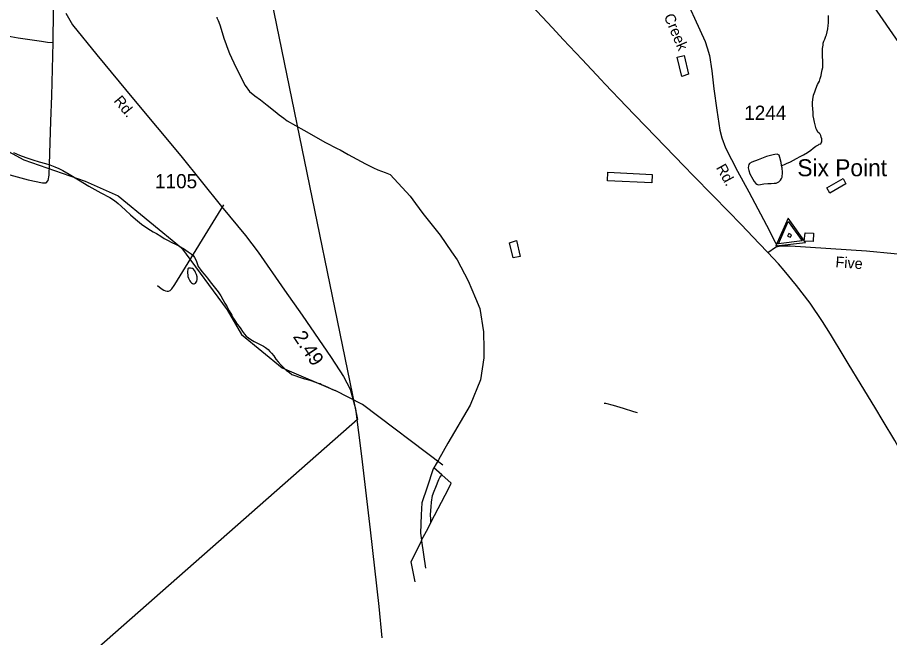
# Model space of a CAD drawing. Extents: x 2082433 to 2279600, y 546599 to 755198.
# Drawn here: x 2146372 to 2154071, y 579366 to 584836 of the extents above; entities that cross this region are included whole.
import ezdxf

# ---------------------------------------------------------------- set-up
doc = ezdxf.new("R2010")
doc.units = 0
for name, color, linetype in [('Exist Boundary Political Fire Districts', 7, 'Continuous'), ('Exist Hydrographic Creek Single Shore', 7, 'Continuous'), ('Exist Hydrographic Misc Water Feature', 7, 'Continuous'), ('Exist Road Non-System Type 51', 7, 'Continuous'), ('Exist Road Primary Interstate Divided Center Attributed', 7, 'Continuous'), ('Exist Road Primary NC Attributed', 7, 'Continuous'), ('Exist Road Secondary Mileage Hundredths English Label', 7, 'Continuous'), ('Exist Road Secondary Type 51 Attributed', 7, 'Continuous'), ('Exist Road Secondary Type 51 Label', 7, 'Continuous'), ('Exist Road Secondary Type 51 Number Label', 7, 'Continuous'), ('Exist Survey Geodetic Marker CELL', 7, 'Continuous'), ('Exist Survey Geodetic Marker Label', 7, 'Continuous')]:
    doc.layers.add(name, color=color, linetype=linetype)

msp = doc.modelspace()

# ---------------------------------------------------------------- linework, layer by layer
at = {"layer": 'Exist Boundary Political Fire Districts'}
msp.add_lwpolyline([(2148987.7, 588267), (2148853.6, 588086.8), (2148166.4, 587162.7), (2149373.8, 581288.4), (2142989.3, 575675.9), (2139650, 576994.9)], dxfattribs=at)
at = {"layer": 'Exist Hydrographic Creek Single Shore'}
msp.add_lwpolyline([(2145291.8, 584194.4), (2146427.8, 583581), (2146970, 583392.9), (2147262, 583262.3), (2147822, 582804.9), (2148224.9, 582255.5), (2148351, 582039.8), (2148709.9, 581743.8), (2149177, 581544.1)], dxfattribs=at)
at = {"layer": 'Exist Hydrographic Misc Water Feature'}
for p, q in [((2148132.2, 584838.8), (2148133.6, 584833.9)), ((2148647.5, 584005.4), (2148681.7, 583977.7)), ((2149619.4, 583468.1), (2149661.9, 583452)), ((2149619.4, 583468.1), (2149661.9, 583452)), ((2150416.1, 582358.8), (2150454.6, 582268.4)), ((2150416.1, 582358.8), (2150454.6, 582268.4)), ((2150488, 581910.5), (2150488.6, 581834.6)), ((2150088.2, 580934.2), (2150048.3, 580862.9)), ((2150118.1, 580802.2), (2150048.3, 580862.9)), ((2149939.7, 580220.4), (2149975.6, 579977.8))]:
    msp.add_line(p, q, dxfattribs=at)
for points in [[(2153117.8, 583530), (2153127.7, 583532.2), (2153143.5, 583538.3), (2153161.3, 583548.2), (2153195.5, 583562.5), (2153223.2, 583578.6), (2153249.1, 583592.9), (2153281, 583609.2), (2153311.2, 583623.3), (2153345, 583645.3), (2153376.8, 583665.3), (2153396.5, 583681.8), (2153419, 583699.5), (2153432.8, 583707.9), (2153442.2, 583713.8), (2153450.6, 583717.8), (2153462.7, 583722), (2153468.3, 583730.1), (2153472.6, 583740), (2153474.2, 583747.9), (2153472.2, 583766), (2153468.1, 583780), (2153464.2, 583794), (2153458, 583807.9), (2153450, 583816), (2153437.9, 583825.6), (2153434.2, 583833.8), (2153424, 583853.6), (2153416, 583877.6), (2153407.6, 583911.6), (2153401, 583941.4), (2153397.3, 583969.6), (2153395.1, 583997.5), (2153392.8, 584031.5), (2153390.3, 584063.5), (2153390.7, 584085.3), (2153392, 584111.5), (2153400.2, 584149.6), (2153410, 584181.4), (2153419.5, 584207.5), (2153435.2, 584243.7), (2153451.2, 584275.7), (2153459.2, 584297.6), (2153466.8, 584325.6), (2153471.1, 584343.7), (2153476.5, 584375.7), (2153480.8, 584393.7), (2153482.4, 584421.9), (2153480.4, 584457.9), (2153478.5, 584489.8), (2153477.9, 584509.7), (2153477.9, 584537.7), (2153479.7, 584561.8), (2153483.4, 584591.6), (2153485.7, 584609.5), (2153491.2, 584627.7), (2153499.4, 584646), (2153509.3, 584670), (2153515, 584683.8), (2153521.2, 584710), (2153524.4, 584735.9), (2153528.7, 584764), (2153532.2, 584789.8), (2153532.2, 584819.9), (2153532.2, 584853.9)], [(2148133.6, 584833.9), (2148144.7, 584808.7), (2148157.6, 584771.4), (2148197.6, 584644.2), (2148210.7, 584606.3), (2148220.8, 584580.8)], [(2148133.6, 584833.9), (2148144.7, 584808.7), (2148157.6, 584771.4), (2148197.6, 584644.2), (2148210.7, 584606.3), (2148220.8, 584580.8)], [(2148220.8, 584580.8), (2148245.6, 584517.9), (2148299.7, 584396.8), (2148381.7, 584236)], [(2148220.8, 584580.8), (2148245.6, 584517.9), (2148299.7, 584396.8), (2148381.7, 584236)], [(2152256.6, 584501), (2152297.4, 584335), (2152237.3, 584314.8), (2152194.7, 584484.7), (2152256.6, 584501)], [(2148381.7, 584236), (2148421.7, 584182.5), (2148466.6, 584144.1)], [(2148381.7, 584236), (2148421.7, 584182.5), (2148466.6, 584144.1)], [(2148466.6, 584144.1), (2148517.7, 584108.2), (2148577.6, 584062), (2148647.5, 584005.4)], [(2148466.6, 584144.1), (2148517.7, 584108.2), (2148577.6, 584062), (2148647.5, 584005.4)], [(2148681.7, 583977.7), (2148722.7, 583946.7), (2148739.6, 583935.7)], [(2148681.7, 583977.7), (2148722.7, 583946.7), (2148739.6, 583935.7)], [(2148739.6, 583935.7), (2148754.7, 583925.7), (2148900.1, 583843)], [(2148739.6, 583935.7), (2148754.7, 583925.7), (2148900.1, 583843)], [(2148900.1, 583843), (2149091.6, 583734.1), (2149195.8, 583680.1)], [(2148900.1, 583843), (2149091.6, 583734.1), (2149195.8, 583680.1)], [(2146339, 583644.2), (2146391.3, 583620.4), (2146447.3, 583600.6), (2146509.4, 583578.9), (2146565.4, 583563.2), (2146619.3, 583547.4), (2146659.7, 583535.6), (2146701.5, 583519.8), (2146737.6, 583503.9), (2146773.7, 583486.1), (2146827.9, 583454.3), (2146910.1, 583404.7), (2147002.1, 583347.1), (2147108.4, 583289.6), (2147188.5, 583248), (2147230.6, 583222.2), (2147260.9, 583196.3), (2147290.9, 583168.4), (2147325.1, 583136.6), (2147371, 583094.8), (2147415.3, 583057), (2147467.6, 583013.3), (2147523.6, 582973.5), (2147569.9, 582945.7), (2147599.9, 582929.9), (2147637.8, 582908), (2147667.9, 582886.2), (2147698.1, 582870.3), (2147736.2, 582852.4), (2147768.2, 582836.6), (2147812.3, 582812.8), (2147846.3, 582793), (2147880.4, 582769.1), (2147906.6, 582751.2), (2147922.6, 582737.4), (2147936.6, 582719.4), (2147948.9, 582691.5), (2147969, 582639.6), (2147985.2, 582615.7), (2148001.2, 582595.7), (2148019.4, 582571.8), (2148049.3, 582535.9), (2148073.5, 582504.1), (2148097.7, 582474.2), (2148119.9, 582446.3), (2148143.9, 582416.4), (2148168.1, 582380.5), (2148186.1, 582348.6), (2148204.4, 582316.7), (2148222.4, 582282.8), (2148242.7, 582248.9), (2148264.7, 582209), (2148280.8, 582181.1), (2148296.8, 582155.2), (2148313, 582131.2), (2148329.2, 582109.3), (2148343.2, 582089.3)], [(2149195.8, 583680.1), (2149220.6, 583667.2), (2149292.6, 583627.9)], [(2149195.8, 583680.1), (2149220.6, 583667.2), (2149292.6, 583627.9)], [(2149292.6, 583627.9), (2149444.7, 583544.8), (2149463.4, 583535.6)], [(2149292.6, 583627.9), (2149444.7, 583544.8), (2149463.4, 583535.6)], [(2153117.8, 583530), (2153113.3, 583556.3), (2153103.1, 583602), (2153095.3, 583621.9), (2153089.3, 583624), (2153077.2, 583629.9), (2153059.4, 583627.7), (2153043.4, 583625.6), (2152985.4, 583609.3), (2152909.7, 583581), (2152855.6, 583560.7), (2152835.7, 583548.3), (2152829.7, 583540.3), (2152826, 583528.4), (2152823.8, 583510.4), (2152828.1, 583486.7), (2152838.3, 583456.7), (2152864.4, 583408.6), (2152876.3, 583388.9), (2152889, 583372.8), (2152899, 583366.9), (2152910.7, 583361), (2152932.9, 583363), (2152960.8, 583367.3), (2152996.2, 583371.6), (2153024.3, 583371.8), (2153052.4, 583373.7), (2153070.5, 583375.8), (2153092.2, 583385.9), (2153108.4, 583402.1), (2153116, 583414.3), (2153122.1, 583428), (2153125.8, 583468), (2153121.7, 583510), (2153117.8, 583530)], [(2149463.4, 583535.6), (2149515.7, 583509.9), (2149553.6, 583493.2), (2149619.4, 583468.1)], [(2149463.4, 583535.6), (2149515.7, 583509.9), (2149553.6, 583493.2), (2149619.4, 583468.1)], [(2151976.3, 583449.6), (2151972.8, 583377.5), (2151581, 583395.4), (2151584.2, 583471.6), (2151976.3, 583449.6)], [(2149661.9, 583452), (2149839.9, 583260), (2149887.2, 583194.8)], [(2149661.9, 583452), (2149839.9, 583260), (2149887.2, 583194.8)], [(2153684.6, 583367.3), (2153542.7, 583286.5), (2153518.5, 583332.4), (2153660.2, 583415.2), (2153684.6, 583367.3)], [(2149887.2, 583194.8), (2149951.6, 583106.2), (2150104.6, 582914.2), (2150205.1, 582769.8)], [(2149887.2, 583194.8), (2149951.6, 583106.2), (2150104.6, 582914.2), (2150205.1, 582769.8)], [(2153317.1, 582863.2), (2153324.9, 582935.4), (2153399.2, 582932), (2153397.3, 582860), (2153317.1, 582863.2)], [(2150778, 582867.2), (2150809.1, 582727.4), (2150747, 582714.9), (2150716.3, 582848.9), (2150778, 582867.2)], [(2150205.1, 582769.8), (2150254.7, 582698.4), (2150350.9, 582512.4), (2150416.1, 582358.8)], [(2150205.1, 582769.8), (2150254.7, 582698.4), (2150350.9, 582512.4), (2150416.1, 582358.8)], [(2147889.6, 582523.2), (2147893.7, 582513.3), (2147899.7, 582505.3), (2147907.7, 582495.3), (2147917.7, 582489.4), (2147925.7, 582487.4), (2147931.6, 582487.5), (2147943.5, 582493.6), (2147949.7, 582499.6), (2147955.6, 582509.5), (2147959.3, 582523.6), (2147959.3, 582535.5), (2147957.5, 582547.5), (2147953.4, 582569.5), (2147945.2, 582587.5), (2147937.2, 582601.4), (2147933.1, 582607.4), (2147927.1, 582615.4), (2147917.1, 582621.4), (2147913.2, 582621.4), (2147899, 582625.3), (2147891, 582625.2), (2147883, 582623.2), (2147879.2, 582621.1), (2147877.1, 582617.2), (2147875.1, 582611.2), (2147873.2, 582597.2), (2147873.4, 582585.2), (2147875.5, 582559.2), (2147877.3, 582551.2), (2147883.5, 582535.2), (2147889.6, 582523.2)], [(2150454.6, 582268.4), (2150486.6, 582062.8), (2150488, 581910.5)], [(2150454.6, 582268.4), (2150486.6, 582062.8), (2150488, 581910.5)], [(2148343.2, 582089.3), (2148359.4, 582065.5), (2148377.4, 582041.5), (2148391.4, 582025.6), (2148411.7, 582009.7), (2148433.6, 581993.8), (2148461.7, 581977.9), (2148497.8, 581960.1), (2148519.9, 581948.2), (2148543.9, 581936.3), (2148562, 581924.4), (2148586, 581906.5), (2148600.1, 581888.6), (2148614.1, 581874.7), (2148634.2, 581850.7), (2148654.5, 581822.8), (2148674.3, 581798.9), (2148696.7, 581773.1), (2148720.7, 581747.2), (2148744.7, 581725.3), (2148773, 581703.4), (2148794.9, 581687.5), (2148813, 581679.6), (2148831, 581673.7), (2148852.9, 581665.7), (2148880.8, 581655.9), (2148906.9, 581648), (2148932.9, 581642.1), (2148963.1, 581634.2), (2148993.2, 581620.3), (2149019.2, 581612.4), (2149043.2, 581606.6), (2149063.1, 581596.7), (2149087.1, 581586.8), (2149119.1, 581570.9), (2149153.3, 581555.1), (2149177.3, 581545.2)], [(2150488.6, 581834.6), (2150460.8, 581640.8), (2150368.5, 581414.8), (2150170.6, 581081.2), (2150088.2, 580934.2)], [(2150488.6, 581834.6), (2150460.8, 581640.8), (2150368.5, 581414.8), (2150170.6, 581081.2), (2150088.2, 580934.2)], [(2150128, 580885.2), (2149416.9, 581421.2), (2149177, 581544.1)], [(2151552, 581434.2), (2151561.9, 581434.3), (2151630.2, 581414.6), (2151720, 581390.9), (2151810.4, 581361.4), (2151844, 581349.8)], [(2150088.2, 580934.2), (2150048.3, 580862.9), (2150042.9, 580853.3), (2149988.1, 580691.6)], [(2150048.3, 580862.9), (2150042.9, 580853.3), (2149988.1, 580691.6)], [(2150022.2, 580379.9), (2150020.1, 580405.8), (2150019.7, 580451.6), (2150023.4, 580517.6), (2150027.5, 580561.6), (2150036.7, 580617.8), (2150050.7, 580657.8), (2150064.8, 580693.9), (2150091.9, 580759.9), (2150102.1, 580778.2), (2150118.1, 580802.2)], [(2150022.2, 580379.9), (2150180.5, 580684.4), (2150200.1, 580728.5), (2150118.1, 580802.2)], [(2149988.1, 580691.6), (2149941.6, 580553.4), (2149936.9, 580447.8)], [(2149988.1, 580691.6), (2149941.6, 580553.4), (2149936.9, 580447.8)], [(2149936.9, 580447.8), (2149929.9, 580287.2), (2149939.1, 580225), (2149939.7, 580220.4)], [(2149936.9, 580447.8), (2149929.9, 580287.2), (2149939.1, 580225), (2149939.7, 580220.4), (2149975.6, 579977.8)], [(2149939.1, 580225), (2149996.7, 580331.4), (2150022.2, 580379.9)], [(2149939.7, 580220.4), (2149844.4, 580034.9), (2149881.5, 579857.1)]]:
    msp.add_lwpolyline(points, dxfattribs=at)
at = {"layer": 'Exist Road Non-System Type 51'}
for points in [[(2146687.9, 584614.1), (2146689.7, 584894.2), (2146687.9, 584991.8), (2146695, 585039.6), (2146710.9, 585069.8), (2146735.8, 585099.9)], [(2146181.7, 584693), (2146378.5, 584657.6), (2146585.1, 584628.3), (2146638.3, 584619.5), (2146687.9, 584614.1)], [(2144948.7, 583500.8), (2145664.1, 583601), (2145719.9, 583593), (2145778.4, 583580.6), (2145877.7, 583564.6), (2146010.7, 583527.4), (2146467.2, 583404.2), (2146593, 583377.6), (2146624.7, 583376.6), (2146642.7, 583398.9), (2146651.5, 583445), (2146657.8, 583637.3), (2146667.5, 583920.1), (2146674.6, 584145.2), (2146687.9, 584614.1)], [(2147608.3, 582470.9), (2147641.7, 582444.2), (2147663.5, 582431.8), (2147679.3, 582423.4), (2147695.3, 582421.1), (2147705.3, 582422.9), (2147719.4, 582426.6), (2147727.5, 582434.5), (2147735.7, 582442.3), (2147741.9, 582452.2), (2147750.1, 582464), (2147760.4, 582479.8), (2148194.8, 583183.5)]]:
    msp.add_lwpolyline(points, dxfattribs=at)
at = {"layer": 'Exist Road Primary Interstate Divided Center Attributed'}
msp.add_lwpolyline([(2150912.7, 589007), (2151113.7, 588813.4), (2151333.2, 588586.3), (2151436.9, 588468.5), (2151596.3, 588283.5), (2151746.6, 588098.6), (2151891.4, 587905.1), (2152182.2, 587488.7), (2152481, 587052.9), (2152771.8, 586626.9), (2153153.3, 586073.2), (2153740.7, 585210.3), (2154148.2, 584616.6), (2154758.4, 583726.6), (2155163.7, 583136.2), (2155389, 582806.4), (2155530.6, 582599.8)], dxfattribs=at)
at = {"layer": 'Exist Road Primary NC Attributed'}
for points in [[(2152997.7, 582761.8), (2152919.8, 582843.3), (2152761, 583008.8), (2152645.4, 583126.2), (2152514.4, 583261.6), (2152335.3, 583445.3), (2152261.6, 583522.5), (2152088.4, 583700.7), (2151920.6, 583873.9), (2151819.3, 583977.5), (2151747.8, 584051.6), (2151558.7, 584249.3), (2151524.2, 584285.1), (2151356, 584464.2), (2151190.9, 584640.6), (2151094.2, 584744), (2150913.3, 584937.9)], [(2155018.4, 579209.4), (2154935.7, 579391.2), (2154814.6, 579653.2), (2154766.5, 579760.6), (2154670.3, 579972.9), (2154586.5, 580157.9), (2154497.9, 580351.9), (2154457.8, 580440.4), (2154358.9, 580653.6), (2154277.5, 580816.5), (2154212.2, 580938), (2154118.6, 581103.6), (2154014.3, 581275.4), (2153940.2, 581398.2), (2153819.6, 581594.7), (2153705.3, 581782.8), (2153669.3, 581843.2), (2153549.6, 582041.2), (2153477.7, 582154.5), (2153369.7, 582315), (2153249.6, 582473), (2153140.3, 582604.7), (2153089.4, 582663.3), (2152997.7, 582761.8)]]:
    msp.add_lwpolyline(points, dxfattribs=at)
at = {"layer": 'Exist Road Secondary Type 51 Attributed'}
for points in [[(2152223.8, 585108.6), (2152442.1, 584623.1), (2152461.6, 584569), (2152481, 584499.8), (2152502.6, 584365.7), (2152521, 584207.8), (2152544.8, 584017.5), (2152571.8, 583843.4), (2152590.2, 583775.3), (2152622.6, 583686.6), (2152729.6, 583479), (2152827.4, 583297.3), (2153010.6, 582953.5), (2153040.9, 582890.7), (2153080.1, 582814.7)], [(2146798.7, 584874.4), (2146857.4, 584771.2), (2147073.6, 584506), (2147395.7, 584114.5), (2147813.9, 583616.3), (2148175.1, 583167.8), (2148385.1, 582911.6), (2148497.2, 582765.7), (2148728.6, 582429.3), (2148886.9, 582208.7), (2149141.4, 581836.8), (2149251.7, 581669.5), (2149308.7, 581555.6), (2149356.7, 581384.8), (2149410.1, 580966.6), (2149484.8, 580315.3), (2149561.4, 579640.9), (2149589.8, 579363.3)], [(2152997.7, 582761.8), (2153064.1, 582810.7), (2153080.1, 582814.7)], [(2153080.1, 582814.7), (2153110, 582822.1), (2153128, 582822.1), (2153154, 582822.4), (2153192, 582820.4), (2153866.5, 582777.5), (2154110.6, 582754.6), (2154488.1, 582716.5), (2154957.1, 582666.9), (2155343.7, 582618.2), (2155530.6, 582599.8)]]:
    msp.add_lwpolyline(points, dxfattribs=at)
at = {"layer": 'Exist Survey Geodetic Marker CELL'}
for points in [[(2153067.9, 582820.5), (2153328.7, 582852.1), (2153175.5, 583065.3)], [(2153089.4, 582839.4), (2153176.1, 583036.7), (2153299.6, 582864.9)], [(2153170.6, 582908.2), (2153196.4, 582896.9), (2153206.2, 582919.1), (2153180.3, 582930.4)]]:
    msp.add_lwpolyline(points, close=True, dxfattribs=at)

# ---------------------------------------------------------------- texts
at = {"layer": 'Exist Road Secondary Mileage Hundredths English Label'}
msp.add_text('2.49', height=125, rotation=303.7117, dxfattribs=at).set_placement((2148800.5, 582020.5))
at = {"layer": 'Exist Road Secondary Type 51 Label'}
for s, rotation, p in [('Creek', 293.09768, (2152076, 584846.7)), ('Rd.', 309.53013, (2147217.4, 584098.4)), ('Rd.', 299.17025, (2152536.2, 583511.3)), ('Five', 355.50484, (2153590.6, 582634.1))]:
    msp.add_text(s, height=95, rotation=rotation, dxfattribs=at).set_placement(p)
at = {"layer": 'Exist Road Secondary Type 51 Number Label'}
for s, p in [('1244', (2152787.9, 583933.1)), ('1105', (2147586.9, 583329.5))]:
    msp.add_text(s, height=125, dxfattribs=at).set_placement(p)
at = {"layer": 'Exist Survey Geodetic Marker Label'}
msp.add_text('Six Point', height=150, dxfattribs=at).set_placement((2153256.9, 583435.4))

doc.saveas('drawing.dxf')
